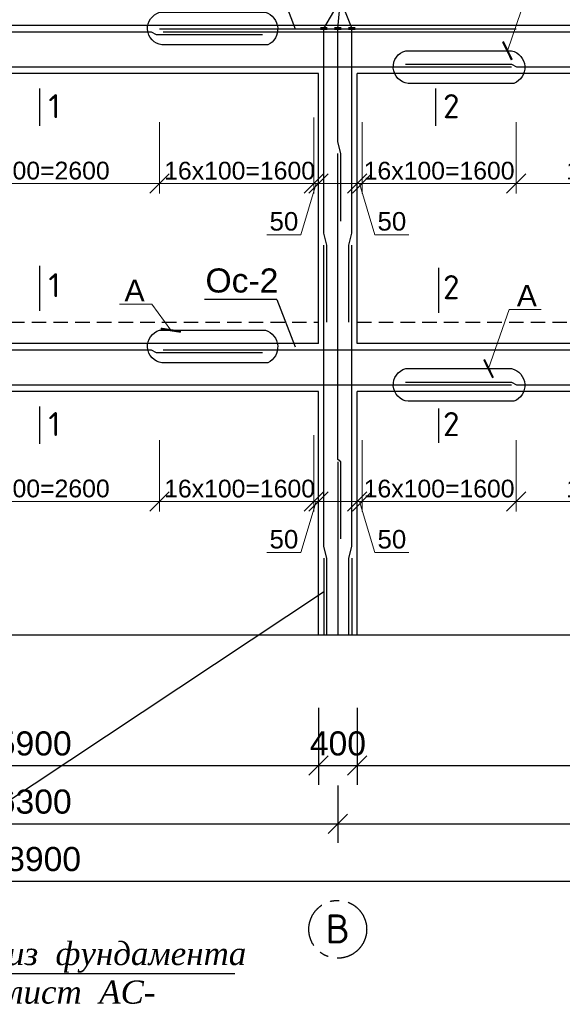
# Model space of a CAD drawing. Header units: millimetres. Extents: x 2063114 to 14983986, y -126020516 to 213791.
# Tile 513 of 656: x 2336477 to 2342106, y -526459 to -516238. Entities that reach past the tile are written whole.
import ezdxf

# ---------------------------------------------------------------- set-up
doc = ezdxf.new("R2010")
doc.units = ezdxf.units.MM
for name, pattern in [('ACAD_ISO10W100', [18, 12, -3, 0, -3]), ('осевая', [50.8, 31.75, -6.35, 6.35, -6.35]), ('штриховая', [0.75, 0.5, -0.25])]:
    doc.linetypes.add(name, pattern=pattern)
doc.layers.get('Defpoints').update_dxf_attribs({"color": 6, "lineweight": 35})
doc.layers.add('.', color=7, linetype='Continuous', lineweight=15)
doc.layers.add('РАЗМЕР АР', color=150, linetype='Continuous', lineweight=20)
doc.layers.add('пунктир', color=1, linetype='ACAD_ISO10W100')
doc.styles.add('ISOCPEUR', font='isocpeui.ttf', dxfattribs={"height": 300})
doc.styles.add('seviyorum', font='times.ttf')
doc.styles.get("Standard").update_dxf_attribs({"font": 'arial.ttf'})
doc.styles.add('СПДС', font='isocpeur.ttf')
doc.dimstyles.new('1-100', dxfattribs={"dimtxt": 300, "dimasz": 250, "dimexe": 130, "dimexo": 130, "dimgap": 50, "dimtad": 1, "dimdec": 0, "dimtxsty": 'seviyorum', "dimblk": 'OBLIQUE', "dimcen": 250, "dimdle": 125, "dimclrd": 256, "dimclre": 256, "dimclrt": 256, "dimadec": 0, "dimazin": 0, "dimtfac": 1, "dimtdec": 0, "dimtmove": 1, "dimatfit": 3, "dimldrblk": 'OBLIQUE', "dimfxl": 200, "dimlwd": -1, "dimlwe": -1, "dimarcsym": 0})
doc.dimstyles.new('1-50 gbgggn', dxfattribs={"dimscale": 0, "dimtxt": 250, "dimasz": 150, "dimexe": 25, "dimexo": 200, "dimgap": 100, "dimtad": 1, "dimdec": 0, "dimlfac": 0.5, "dimtxsty": 'ISOCPEUR', "dimblk": 'ARCHTICK', "dimcen": 100, "dimdle": 100, "dimclrd": 167, "dimclre": 167, "dimadec": 0, "dimazin": 0, "dimtfac": 1, "dimtdec": 0, "dimtmove": 1, "dimatfit": 3, "dimfxl": 1.25, "dimlwd": 5, "dimlwe": 5, "dimarcsym": 0})
doc.dimstyles.new('STANDARD$0', dxfattribs={"dimtxt": 250, "dimasz": 200, "dimexe": 200, "dimexo": 300, "dimgap": 100, "dimtad": 1, "dimdec": 0, "dimzin": 1, "dimdsep": 46, "dimtxsty": 'Standard', "dimblk1": 'OBLIQUE', "dimblk2": 'OBLIQUE', "dimsah": 1, "dimcen": 2.5, "dimdle": 200, "dimadec": 0, "dimazin": 0, "dimtfac": 1, "dimtdec": 0, "dimtmove": 0, "dimatfit": 3, "dimldrblk": 'OBLIQUE', "dimfxl": 600, "dimfxlon": 1, "dimtolj": 1, "dimtzin": 1, "dimarcsym": 0})

# ---------------------------------------------------------------- blocks, each defined once
blk = doc.blocks.new('_ArchTick')
at = {"color": 0, "linetype": 'ByBlock', "const_width": 0.15}
blk.add_lwpolyline([(-0.5, -0.5), (0.5, 0.5)], dxfattribs=at)
blk = doc.blocks.new('_Oblique')
at = {"color": 0, "linetype": 'ByBlock', "lineweight": -2}
blk.add_line((-0.5, -0.5), (0.5, 0.5), dxfattribs=at)
blk = doc.blocks.new('*D1853')
at = {"layer": 'Defpoints', "color": 0, "lineweight": 30, "ltscale": 100, "transparency": 16777216}
for p in [(2335328, -517198), (2337928, -517198), (2337928, -517939)]:
    blk.add_point(p, dxfattribs=at)
at = {"layer": 'РАЗМЕР АР', "ltscale": 100, "transparency": 16777216}
for p, q in [((2335328, -517302), (2335328, -518043)), ((2337928, -517302), (2337928, -518043)), ((2335228, -517939), (2338028, -517939))]:
    blk.add_line(p, q, dxfattribs=at)
at = {"layer": 'РАЗМЕР АР', "ltscale": 100, "transparency": 16777216, "xscale": 200, "yscale": 200, "zscale": 200, "rotation": 180}
blk.add_blockref('_Oblique', (2335328, -517939), dxfattribs=at)
at = {"layer": 'РАЗМЕР АР', "ltscale": 100, "transparency": 16777216, "xscale": 200, "yscale": 200, "zscale": 200}
blk.add_blockref('_Oblique', (2337928, -517939), dxfattribs=at)
at = {"layer": 'РАЗМЕР АР', "ltscale": 100, "transparency": 16777216, "insert": (2336628, -517805), "char_height": 192, "attachment_point": 5}
blk.add_mtext('{\\H0.95833x;13x200=2600}', dxfattribs=at)
blk = doc.blocks.new('*D1855')
at = {"layer": 'Defpoints', "color": 0, "lineweight": 30, "ltscale": 100, "transparency": 16777216}
for p in [(2339528, -517148), (2339578, -517588), (2339578, -517939)]:
    blk.add_point(p, dxfattribs=at)
at = {"layer": 'РАЗМЕР АР', "ltscale": 100, "transparency": 16777216}
for p, q in [((2339528, -517252), (2339528, -518043)), ((2339578, -517692), (2339578, -518043)), ((2339528, -517939), (2339328, -517939)), ((2339553, -517939), (2339395, -518470)), ((2339528, -517939), (2339578, -517939)), ((2339528, -517939), (2339578, -517939)), ((2339578, -517939), (2339778, -517939)), ((2339395, -518470), (2339041, -518470))]:
    blk.add_line(p, q, dxfattribs=at)
at = {"layer": 'РАЗМЕР АР', "ltscale": 100, "transparency": 16777216, "xscale": 200, "yscale": 200, "zscale": 200}
blk.add_blockref('_Oblique', (2339528, -517939), dxfattribs=at)
at = {"layer": 'РАЗМЕР АР', "ltscale": 100, "transparency": 16777216, "xscale": 200, "yscale": 200, "zscale": 200, "rotation": 180}
blk.add_blockref('_Oblique', (2339578, -517939), dxfattribs=at)
at = {"layer": 'РАЗМЕР АР', "ltscale": 100, "transparency": 16777216, "insert": (2339218, -518332), "char_height": 192, "attachment_point": 5}
blk.add_mtext('50', dxfattribs=at)
blk = doc.blocks.new('*D1856')
at = {"layer": 'Defpoints', "color": 0, "lineweight": 30, "ltscale": 100, "transparency": 16777216}
for p in [(2339528, -517148), (2337928, -517198), (2339528, -517939)]:
    blk.add_point(p, dxfattribs=at)
at = {"layer": 'РАЗМЕР АР', "ltscale": 100, "transparency": 16777216}
for p, q in [((2339528, -517252), (2339528, -518043)), ((2337928, -517302), (2337928, -518043)), ((2337828, -517939), (2339628, -517939))]:
    blk.add_line(p, q, dxfattribs=at)
at = {"layer": 'РАЗМЕР АР', "ltscale": 100, "transparency": 16777216, "xscale": 200, "yscale": 200, "zscale": 200, "rotation": 180}
blk.add_blockref('_Oblique', (2337928, -517939), dxfattribs=at)
at = {"layer": 'РАЗМЕР АР', "ltscale": 100, "transparency": 16777216, "xscale": 200, "yscale": 200, "zscale": 200}
blk.add_blockref('_Oblique', (2339528, -517939), dxfattribs=at)
at = {"layer": 'РАЗМЕР АР', "ltscale": 100, "transparency": 16777216, "insert": (2338758, -517806), "char_height": 192, "attachment_point": 5}
blk.add_mtext('{\\H0.95833x;16x100=1600}', dxfattribs=at)
blk = doc.blocks.new('*D1858')
at = {"layer": 'Defpoints', "color": 0, "lineweight": 30, "ltscale": 100, "transparency": 16777216}
for p in [(2341628, -517198), (2344228, -517198), (2344228, -517939)]:
    blk.add_point(p, dxfattribs=at)
at = {"layer": 'РАЗМЕР АР', "ltscale": 100, "transparency": 16777216}
for p, q in [((2341628, -517302), (2341628, -518043)), ((2344228, -517302), (2344228, -518043)), ((2341528, -517939), (2344328, -517939))]:
    blk.add_line(p, q, dxfattribs=at)
at = {"layer": 'РАЗМЕР АР', "ltscale": 100, "transparency": 16777216, "xscale": 200, "yscale": 200, "zscale": 200, "rotation": 180}
blk.add_blockref('_Oblique', (2341628, -517939), dxfattribs=at)
at = {"layer": 'РАЗМЕР АР', "ltscale": 100, "transparency": 16777216, "xscale": 200, "yscale": 200, "zscale": 200}
blk.add_blockref('_Oblique', (2344228, -517939), dxfattribs=at)
at = {"layer": 'РАЗМЕР АР', "ltscale": 100, "transparency": 16777216, "insert": (2342928, -517805), "char_height": 192, "attachment_point": 5}
blk.add_mtext('{\\H0.95833x;13x200=2600}', dxfattribs=at)
blk = doc.blocks.new('*D1859')
at = {"layer": 'Defpoints', "color": 0, "lineweight": 30, "ltscale": 100, "transparency": 16777216}
for p in [(2340028, -517198), (2341628, -517198), (2340028, -517939)]:
    blk.add_point(p, dxfattribs=at)
at = {"layer": 'РАЗМЕР АР', "ltscale": 100, "transparency": 16777216}
for p, q in [((2340028, -517302), (2340028, -518043)), ((2341628, -517302), (2341628, -518043)), ((2341728, -517939), (2339928, -517939))]:
    blk.add_line(p, q, dxfattribs=at)
at = {"layer": 'РАЗМЕР АР', "ltscale": 100, "transparency": 16777216, "xscale": 200, "yscale": 200, "zscale": 200, "rotation": 180}
blk.add_blockref('_Oblique', (2340028, -517939), dxfattribs=at)
at = {"layer": 'РАЗМЕР АР', "ltscale": 100, "transparency": 16777216, "xscale": 200, "yscale": 200, "zscale": 200}
blk.add_blockref('_Oblique', (2341628, -517939), dxfattribs=at)
at = {"layer": 'РАЗМЕР АР', "ltscale": 100, "transparency": 16777216, "insert": (2340828, -517806), "char_height": 192, "attachment_point": 5}
blk.add_mtext('{\\H0.95833x;16x100=1600}', dxfattribs=at)
blk = doc.blocks.new('*D1862')
at = {"layer": 'Defpoints', "color": 0, "lineweight": 30, "ltscale": 100, "transparency": 16777216}
for p in [(2340028, -517198), (2339978, -517588), (2339978, -517939)]:
    blk.add_point(p, dxfattribs=at)
at = {"layer": 'РАЗМЕР АР', "ltscale": 100, "transparency": 16777216}
for p, q in [((2340028, -517302), (2340028, -518043)), ((2339978, -517692), (2339978, -518043)), ((2339978, -517939), (2339778, -517939)), ((2340028, -517939), (2339978, -517939)), ((2340028, -517939), (2339978, -517939)), ((2340003, -517939), (2340161, -518470)), ((2340028, -517939), (2340228, -517939)), ((2340161, -518470), (2340515, -518470))]:
    blk.add_line(p, q, dxfattribs=at)
at = {"layer": 'РАЗМЕР АР', "ltscale": 100, "transparency": 16777216, "xscale": 200, "yscale": 200, "zscale": 200}
blk.add_blockref('_Oblique', (2339978, -517939), dxfattribs=at)
at = {"layer": 'РАЗМЕР АР', "ltscale": 100, "transparency": 16777216, "xscale": 200, "yscale": 200, "zscale": 200, "rotation": 180}
blk.add_blockref('_Oblique', (2340028, -517939), dxfattribs=at)
at = {"layer": 'РАЗМЕР АР', "ltscale": 100, "transparency": 16777216, "insert": (2340338, -518332), "char_height": 192, "attachment_point": 5}
blk.add_mtext('50', dxfattribs=at)
blk = doc.blocks.new('*D1863')
at = {"layer": 'Defpoints', "color": 0, "lineweight": 30, "ltscale": 100, "transparency": 16777216}
for p in [(2341628, -520498), (2344228, -520498), (2344228, -521239)]:
    blk.add_point(p, dxfattribs=at)
at = {"layer": 'РАЗМЕР АР', "ltscale": 100, "transparency": 16777216}
for p, q in [((2341628, -520602), (2341628, -521343)), ((2344228, -520602), (2344228, -521343)), ((2341528, -521239), (2344328, -521239))]:
    blk.add_line(p, q, dxfattribs=at)
at = {"layer": 'РАЗМЕР АР', "ltscale": 100, "transparency": 16777216, "xscale": 200, "yscale": 200, "zscale": 200, "rotation": 180}
blk.add_blockref('_Oblique', (2341628, -521239), dxfattribs=at)
at = {"layer": 'РАЗМЕР АР', "ltscale": 100, "transparency": 16777216, "xscale": 200, "yscale": 200, "zscale": 200}
blk.add_blockref('_Oblique', (2344228, -521239), dxfattribs=at)
at = {"layer": 'РАЗМЕР АР', "ltscale": 100, "transparency": 16777216, "insert": (2342928, -521105), "char_height": 192, "attachment_point": 5}
blk.add_mtext('{\\H0.95833x;13x200=2600}', dxfattribs=at)
blk = doc.blocks.new('*D1864')
at = {"layer": 'Defpoints', "color": 0, "lineweight": 30, "ltscale": 100, "transparency": 16777216}
for p in [(2340028, -520498), (2341628, -520498), (2340028, -521239)]:
    blk.add_point(p, dxfattribs=at)
at = {"layer": 'РАЗМЕР АР', "ltscale": 100, "transparency": 16777216}
for p, q in [((2340028, -520602), (2340028, -521343)), ((2341628, -520602), (2341628, -521343)), ((2341728, -521239), (2339928, -521239))]:
    blk.add_line(p, q, dxfattribs=at)
at = {"layer": 'РАЗМЕР АР', "ltscale": 100, "transparency": 16777216, "xscale": 200, "yscale": 200, "zscale": 200, "rotation": 180}
blk.add_blockref('_Oblique', (2340028, -521239), dxfattribs=at)
at = {"layer": 'РАЗМЕР АР', "ltscale": 100, "transparency": 16777216, "xscale": 200, "yscale": 200, "zscale": 200}
blk.add_blockref('_Oblique', (2341628, -521239), dxfattribs=at)
at = {"layer": 'РАЗМЕР АР', "ltscale": 100, "transparency": 16777216, "insert": (2340828, -521106), "char_height": 192, "attachment_point": 5}
blk.add_mtext('{\\H0.95833x;16x100=1600}', dxfattribs=at)
blk = doc.blocks.new('*D1867')
at = {"layer": 'Defpoints', "color": 0, "lineweight": 30, "ltscale": 100, "transparency": 16777216}
for p in [(2340028, -520498), (2339978, -520888), (2339978, -521239)]:
    blk.add_point(p, dxfattribs=at)
at = {"layer": 'РАЗМЕР АР', "ltscale": 100, "transparency": 16777216}
for p, q in [((2340028, -520602), (2340028, -521343)), ((2339978, -520992), (2339978, -521343)), ((2339978, -521239), (2339778, -521239)), ((2340028, -521239), (2339978, -521239)), ((2340028, -521239), (2339978, -521239)), ((2340003, -521239), (2340161, -521770)), ((2340028, -521239), (2340228, -521239)), ((2340161, -521770), (2340515, -521770))]:
    blk.add_line(p, q, dxfattribs=at)
at = {"layer": 'РАЗМЕР АР', "ltscale": 100, "transparency": 16777216, "xscale": 200, "yscale": 200, "zscale": 200}
blk.add_blockref('_Oblique', (2339978, -521239), dxfattribs=at)
at = {"layer": 'РАЗМЕР АР', "ltscale": 100, "transparency": 16777216, "xscale": 200, "yscale": 200, "zscale": 200, "rotation": 180}
blk.add_blockref('_Oblique', (2340028, -521239), dxfattribs=at)
at = {"layer": 'РАЗМЕР АР', "ltscale": 100, "transparency": 16777216, "insert": (2340338, -521632), "char_height": 192, "attachment_point": 5}
blk.add_mtext('50', dxfattribs=at)
blk = doc.blocks.new('*D1868')
at = {"layer": 'Defpoints', "color": 0, "lineweight": 30, "ltscale": 100, "transparency": 16777216}
for p in [(2335328, -520498), (2337928, -520498), (2337928, -521239)]:
    blk.add_point(p, dxfattribs=at)
at = {"layer": 'РАЗМЕР АР', "ltscale": 100, "transparency": 16777216}
for p, q in [((2335328, -520602), (2335328, -521343)), ((2337928, -520602), (2337928, -521343)), ((2335228, -521239), (2338028, -521239))]:
    blk.add_line(p, q, dxfattribs=at)
at = {"layer": 'РАЗМЕР АР', "ltscale": 100, "transparency": 16777216, "xscale": 200, "yscale": 200, "zscale": 200, "rotation": 180}
blk.add_blockref('_Oblique', (2335328, -521239), dxfattribs=at)
at = {"layer": 'РАЗМЕР АР', "ltscale": 100, "transparency": 16777216, "xscale": 200, "yscale": 200, "zscale": 200}
blk.add_blockref('_Oblique', (2337928, -521239), dxfattribs=at)
at = {"layer": 'РАЗМЕР АР', "ltscale": 100, "transparency": 16777216, "insert": (2336628, -521105), "char_height": 192, "attachment_point": 5}
blk.add_mtext('{\\H0.95833x;13x200=2600}', dxfattribs=at)
blk = doc.blocks.new('*D1870')
at = {"layer": 'Defpoints', "color": 0, "lineweight": 30, "ltscale": 100, "transparency": 16777216}
for p in [(2339528, -520448), (2339578, -520888), (2339578, -521239)]:
    blk.add_point(p, dxfattribs=at)
at = {"layer": 'РАЗМЕР АР', "ltscale": 100, "transparency": 16777216}
for p, q in [((2339528, -520552), (2339528, -521343)), ((2339578, -520992), (2339578, -521343)), ((2339528, -521239), (2339328, -521239)), ((2339553, -521239), (2339395, -521770)), ((2339528, -521239), (2339578, -521239)), ((2339528, -521239), (2339578, -521239)), ((2339578, -521239), (2339778, -521239)), ((2339395, -521770), (2339041, -521770))]:
    blk.add_line(p, q, dxfattribs=at)
at = {"layer": 'РАЗМЕР АР', "ltscale": 100, "transparency": 16777216, "xscale": 200, "yscale": 200, "zscale": 200}
blk.add_blockref('_Oblique', (2339528, -521239), dxfattribs=at)
at = {"layer": 'РАЗМЕР АР', "ltscale": 100, "transparency": 16777216, "xscale": 200, "yscale": 200, "zscale": 200, "rotation": 180}
blk.add_blockref('_Oblique', (2339578, -521239), dxfattribs=at)
at = {"layer": 'РАЗМЕР АР', "ltscale": 100, "transparency": 16777216, "insert": (2339218, -521632), "char_height": 192, "attachment_point": 5}
blk.add_mtext('50', dxfattribs=at)
blk = doc.blocks.new('*D1871')
at = {"layer": 'Defpoints', "color": 0, "lineweight": 30, "ltscale": 100, "transparency": 16777216}
for p in [(2339528, -520448), (2337928, -520498), (2339528, -521239)]:
    blk.add_point(p, dxfattribs=at)
at = {"layer": 'РАЗМЕР АР', "ltscale": 100, "transparency": 16777216}
for p, q in [((2339528, -520552), (2339528, -521343)), ((2337928, -520602), (2337928, -521343)), ((2337828, -521239), (2339628, -521239))]:
    blk.add_line(p, q, dxfattribs=at)
at = {"layer": 'РАЗМЕР АР', "ltscale": 100, "transparency": 16777216, "xscale": 200, "yscale": 200, "zscale": 200, "rotation": 180}
blk.add_blockref('_Oblique', (2337928, -521239), dxfattribs=at)
at = {"layer": 'РАЗМЕР АР', "ltscale": 100, "transparency": 16777216, "xscale": 200, "yscale": 200, "zscale": 200}
blk.add_blockref('_Oblique', (2339528, -521239), dxfattribs=at)
at = {"layer": 'РАЗМЕР АР', "ltscale": 100, "transparency": 16777216, "insert": (2338758, -521106), "char_height": 192, "attachment_point": 5}
blk.add_mtext('{\\H0.95833x;16x100=1600}', dxfattribs=at)
blk = doc.blocks.new('*D1881')
at = {"layer": 'Defpoints', "color": 0, "lineweight": 30, "ltscale": 150, "transparency": 16777216}
for p in [(2346078, -522977), (2327178, -523980), (2346078, -525180)]:
    blk.add_point(p, dxfattribs=at)
at = {"layer": 'РАЗМЕР АР', "color": 0, "lineweight": -2, "ltscale": 150, "transparency": 16777216}
for p, q in [((2327178, -524580), (2327178, -525380)), ((2346078, -524580), (2346078, -525380)), ((2326978, -525180), (2346278, -525180))]:
    blk.add_line(p, q, dxfattribs=at)
at = {"layer": 'РАЗМЕР АР', "color": 0, "lineweight": -2, "ltscale": 150, "transparency": 16777216, "xscale": 200, "yscale": 200, "zscale": 200, "rotation": 180}
blk.add_blockref('_Oblique', (2327178, -525180), dxfattribs=at)
at = {"layer": 'РАЗМЕР АР', "color": 0, "lineweight": -2, "ltscale": 150, "transparency": 16777216, "xscale": 200, "yscale": 200, "zscale": 200}
blk.add_blockref('_Oblique', (2346078, -525180), dxfattribs=at)
at = {"layer": 'РАЗМЕР АР', "color": 0, "ltscale": 150, "transparency": 16777216, "insert": (2336628, -524952), "char_height": 250, "attachment_point": 5}
blk.add_mtext('\\A1;18900', dxfattribs=at)
blk = doc.blocks.new('*D1883')
at = {"layer": 'Defpoints', "color": 0, "lineweight": 30, "ltscale": 150, "transparency": 16777216}
for p in [(2333678, -522977), (2339578, -522977), (2339578, -523980)]:
    blk.add_point(p, dxfattribs=at)
at = {"layer": 'РАЗМЕР АР', "color": 0, "lineweight": -2, "ltscale": 150, "transparency": 16777216}
for p, q in [((2333678, -523380), (2333678, -524180)), ((2339578, -523380), (2339578, -524180)), ((2333478, -523980), (2339778, -523980))]:
    blk.add_line(p, q, dxfattribs=at)
at = {"layer": 'РАЗМЕР АР', "color": 0, "lineweight": -2, "ltscale": 150, "transparency": 16777216, "xscale": 200, "yscale": 200, "zscale": 200, "rotation": 180}
blk.add_blockref('_Oblique', (2333678, -523980), dxfattribs=at)
at = {"layer": 'РАЗМЕР АР', "color": 0, "lineweight": -2, "ltscale": 150, "transparency": 16777216, "xscale": 200, "yscale": 200, "zscale": 200}
blk.add_blockref('_Oblique', (2339578, -523980), dxfattribs=at)
at = {"layer": 'РАЗМЕР АР', "color": 0, "ltscale": 150, "transparency": 16777216, "insert": (2336628, -523752), "char_height": 250, "attachment_point": 5}
blk.add_mtext('\\A1;5900', dxfattribs=at)
blk = doc.blocks.new('*D1884')
at = {"layer": 'Defpoints', "color": 0, "lineweight": 30, "ltscale": 150, "transparency": 16777216}
for p in [(2339578, -522977), (2339978, -522977), (2339978, -523980)]:
    blk.add_point(p, dxfattribs=at)
at = {"layer": 'РАЗМЕР АР', "color": 0, "lineweight": -2, "ltscale": 150, "transparency": 16777216}
for p, q in [((2339578, -523380), (2339578, -524180)), ((2339978, -523380), (2339978, -524180)), ((2339378, -523980), (2340178, -523980))]:
    blk.add_line(p, q, dxfattribs=at)
at = {"layer": 'РАЗМЕР АР', "color": 0, "lineweight": -2, "ltscale": 150, "transparency": 16777216, "xscale": 200, "yscale": 200, "zscale": 200, "rotation": 180}
blk.add_blockref('_Oblique', (2339578, -523980), dxfattribs=at)
at = {"layer": 'РАЗМЕР АР', "color": 0, "lineweight": -2, "ltscale": 150, "transparency": 16777216, "xscale": 200, "yscale": 200, "zscale": 200}
blk.add_blockref('_Oblique', (2339978, -523980), dxfattribs=at)
at = {"layer": 'РАЗМЕР АР', "color": 0, "ltscale": 150, "transparency": 16777216, "insert": (2339778, -523752), "char_height": 250, "attachment_point": 5}
blk.add_mtext('\\A1;400', dxfattribs=at)
blk = doc.blocks.new('*D1885')
at = {"layer": 'Defpoints', "color": 0, "lineweight": 30, "ltscale": 150, "transparency": 16777216}
for p in [(2339978, -522977), (2345878, -522977), (2345878, -523980)]:
    blk.add_point(p, dxfattribs=at)
at = {"layer": 'РАЗМЕР АР', "color": 0, "lineweight": -2, "ltscale": 150, "transparency": 16777216}
for p, q in [((2339978, -523380), (2339978, -524180)), ((2345878, -523380), (2345878, -524180)), ((2339778, -523980), (2346078, -523980))]:
    blk.add_line(p, q, dxfattribs=at)
at = {"layer": 'РАЗМЕР АР', "color": 0, "lineweight": -2, "ltscale": 150, "transparency": 16777216, "xscale": 200, "yscale": 200, "zscale": 200, "rotation": 180}
blk.add_blockref('_Oblique', (2339978, -523980), dxfattribs=at)
at = {"layer": 'РАЗМЕР АР', "color": 0, "lineweight": -2, "ltscale": 150, "transparency": 16777216, "xscale": 200, "yscale": 200, "zscale": 200}
blk.add_blockref('_Oblique', (2345878, -523980), dxfattribs=at)
at = {"layer": 'РАЗМЕР АР', "color": 0, "ltscale": 150, "transparency": 16777216, "insert": (2342928, -523752), "char_height": 250, "attachment_point": 5}
blk.add_mtext('\\A1;5900', dxfattribs=at)
blk = doc.blocks.new('*D1887')
at = {"layer": 'Defpoints', "color": 0, "lineweight": 30, "ltscale": 150, "transparency": 16777216}
for p in [(2333478, -523888), (2339778, -523888), (2339778, -524584)]:
    blk.add_point(p, dxfattribs=at)
at = {"layer": 'РАЗМЕР АР', "color": 0, "lineweight": -2, "ltscale": 150, "transparency": 16777216}
for p, q in [((2333478, -524188), (2333478, -524784)), ((2339778, -524188), (2339778, -524784)), ((2333278, -524584), (2339978, -524584))]:
    blk.add_line(p, q, dxfattribs=at)
at = {"layer": 'РАЗМЕР АР', "color": 0, "lineweight": -2, "ltscale": 150, "transparency": 16777216, "xscale": 200, "yscale": 200, "zscale": 200, "rotation": 180}
blk.add_blockref('_Oblique', (2333478, -524584), dxfattribs=at)
at = {"layer": 'РАЗМЕР АР', "color": 0, "lineweight": -2, "ltscale": 150, "transparency": 16777216, "xscale": 200, "yscale": 200, "zscale": 200}
blk.add_blockref('_Oblique', (2339778, -524584), dxfattribs=at)
at = {"layer": 'РАЗМЕР АР', "color": 0, "ltscale": 150, "transparency": 16777216, "insert": (2336628, -524356), "char_height": 250, "attachment_point": 5}
blk.add_mtext('\\A1;6300', dxfattribs=at)
blk = doc.blocks.new('*D1888')
at = {"layer": 'Defpoints', "color": 0, "lineweight": 30, "ltscale": 150, "transparency": 16777216}
for p in [(2339778, -523888), (2346078, -523888), (2346078, -524584)]:
    blk.add_point(p, dxfattribs=at)
at = {"layer": 'РАЗМЕР АР', "color": 0, "lineweight": -2, "ltscale": 150, "transparency": 16777216}
for p, q in [((2339778, -524188), (2339778, -524784)), ((2346078, -524188), (2346078, -524784)), ((2339578, -524584), (2346278, -524584))]:
    blk.add_line(p, q, dxfattribs=at)
at = {"layer": 'РАЗМЕР АР', "color": 0, "lineweight": -2, "ltscale": 150, "transparency": 16777216, "xscale": 200, "yscale": 200, "zscale": 200, "rotation": 180}
blk.add_blockref('_Oblique', (2339778, -524584), dxfattribs=at)
at = {"layer": 'РАЗМЕР АР', "color": 0, "lineweight": -2, "ltscale": 150, "transparency": 16777216, "xscale": 200, "yscale": 200, "zscale": 200}
blk.add_blockref('_Oblique', (2346078, -524584), dxfattribs=at)
at = {"layer": 'РАЗМЕР АР', "color": 0, "ltscale": 150, "transparency": 16777216, "insert": (2342928, -524356), "char_height": 250, "attachment_point": 5}
blk.add_mtext('\\A1;6300', dxfattribs=at)

msp = doc.modelspace()

# ---------------------------------------------------------------- linework, layer by layer
for p, q in [((2339145.54628, -515841.63471), (2339334.95998, -516332.38448)), ((2339145.54628, -519141.63471), (2338393.14833, -519141.63471)), ((2339145.54628, -519141.63471), (2339334.95998, -519632.38448))]:
    msp.add_line(p, q)
at = {"lineweight": 30, "ltscale": 100}
for p, q in [((2339577.98785, -516297.69294), (2333677.98785, -516297.69294)), ((2339977.98785, -516297.69294), (2339577.98785, -516297.69294)), ((2345877.98785, -516297.69294), (2339977.98785, -516297.69294)), ((2339577.98785, -516797.69294), (2333677.98785, -516797.69294)), ((2339577.98785, -519597.69294), (2339577.98785, -516797.69294)), ((2345877.98785, -516797.69294), (2339977.98785, -516797.69294)), ((2339977.98785, -519597.69294), (2339977.98785, -516797.69294)), ((2336681.86571, -516951.9747), (2336681.86571, -517338.92343)), ((2340791.70939, -516951.9747), (2340791.70939, -517338.92343)), ((2336681.86571, -518793.23577), (2336681.86571, -519260.27493)), ((2340821.8512, -518813.51869), (2340821.8512, -519280.55786)), ((2339577.98785, -519597.69294), (2333677.98785, -519597.69294)), ((2345877.98785, -519597.69294), (2339977.98785, -519597.69294)), ((2339577.98785, -520097.69294), (2333677.98785, -520097.69294)), ((2339577.98785, -522627.69294), (2339577.98785, -520097.69294)), ((2345877.98785, -520097.69294), (2339977.98785, -520097.69294)), ((2339977.98785, -522627.69294), (2339977.98785, -520097.69294)), ((2336681.86571, -520251.9747), (2336681.86571, -520638.92343)), ((2340821.8512, -520272.25763), (2340821.8512, -520631.15438)), ((2347767.98785, -522627.69294), (2326770.37155, -522627.69294))]:
    msp.add_line(p, q, dxfattribs=at)
at = {"color": 1, "lineweight": 30}
msp.add_line((2337927.98785, -516332.38448), (2341627.98785, -516332.38448), dxfattribs=at)
at = {"color": 5, "lineweight": 30}
for p, q in [((2339777.98785, -520827.69294), (2339777.98785, -522627.69294)), ((2339632.98785, -521827.69294), (2339632.98785, -522627.69294)), ((2339922.98785, -521827.69294), (2339922.98785, -522627.69294))]:
    msp.add_line(p, q, dxfattribs=at)
at = {"ltscale": 100}
msp.add_line((2334532.26391, -525559.73796), (2339627.98785, -522176.15863), dxfattribs=at)
at = {"color": 7}
msp.add_line((2334532.26391, -526138.45956), (2338709.34083, -526138.45956), dxfattribs=at)
at = {"ltscale": 100}
for points in [[(2339632.98785, -516327.69294), (2339805.05121, -516031.98606), (2339922.98785, -516327.69294)], [(2339777.98785, -516327.69294), (2339805.05121, -516031.98606)]]:
    msp.add_lwpolyline(points, dxfattribs=at)
at = {"lineweight": 30}
for points in [[(2339050.23282, -516500.18862), (2337952.31597, -516500.18862, -0.8061503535), (2337928.63913, -516160.95557), (2339026.55598, -516160.95557, -0.6771535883)], [(2341603.74095, -516899.16317), (2340505.8241, -516899.16317, -0.8327478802), (2340482.14725, -516559.93012), (2341580.06411, -516559.93012, -0.7364064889)], [(2339050.23282, -519800.18862), (2337952.31597, -519800.18862, -0.8061503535), (2337928.63913, -519460.95557), (2339026.55598, -519460.95557, -0.6771535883)], [(2341603.74095, -520199.16317), (2340505.8241, -520199.16317, -0.8327478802), (2340482.14725, -519859.93012), (2341580.06411, -519859.93012, -0.7364064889)]]:
    msp.add_lwpolyline(points, format="xyb", close=True, dxfattribs=at)
at = {"color": 1, "lineweight": 60, "ltscale": 100}
for points in [[(2339597.98785, -516327.69294), (2339667.98785, -516327.69294)], [(2339742.98785, -516327.69294), (2339812.98785, -516327.69294)], [(2339887.98785, -516327.69294), (2339957.98785, -516327.69294)]]:
    msp.add_lwpolyline(points, dxfattribs=at)
at = {"color": 96, "lineweight": 30, "ltscale": 100}
for points in [[(2339662.98785, -519377.69294), (2339662.98785, -518577.69294), (2339632.98785, -518454.77297), (2339632.98785, -516327.69294)], [(2339807.98785, -518327.69294), (2339807.98785, -517627.69294), (2339777.98785, -517504.77297), (2339777.98785, -516327.69294)], [(2339892.98785, -519377.69294), (2339892.98785, -518577.69294), (2339922.98785, -518454.77297), (2339922.98785, -516327.69294)], [(2339807.98785, -521627.69294), (2339807.98785, -520827.69294), (2339777.98785, -520804.77297), (2339777.98785, -517627.69294)], [(2339662.98785, -522627.69294), (2339662.98785, -521827.69294), (2339632.98785, -521704.77297), (2339632.98785, -518577.69294)], [(2339892.98785, -522627.69294), (2339892.98785, -521827.69294), (2339922.98785, -521704.77297), (2339922.98785, -518577.69294)]]:
    msp.add_lwpolyline(points, dxfattribs=at)
at = {"color": 24, "lineweight": 30}
for points in [[(2338996.98785, -516395.45824), (2337896.98785, -516395.45824), (2337845.71298, -516368.05453), (2331675.98785, -516368.05453)], [(2346237.98785, -516368.05453), (2337963.61042, -516368.05453)], [(2334258.98785, -516699.92764), (2335358.98785, -516699.92764), (2335410.26272, -516727.33135), (2341579.98785, -516727.33135)], [(2340479.98785, -516699.92764), (2341579.98785, -516699.92764), (2341631.26272, -516727.33135), (2346238.98785, -516727.33135)], [(2338996.98785, -519695.45824), (2337896.98785, -519695.45824), (2337845.71298, -519668.05453), (2331675.98785, -519668.05453)], [(2346237.98785, -519668.05453), (2337963.61042, -519668.05453)], [(2334258.98785, -519999.92764), (2335358.98785, -519999.92764), (2335410.26272, -520027.33135), (2341579.98785, -520027.33135)], [(2340479.98785, -519999.92764), (2341579.98785, -519999.92764), (2341631.26272, -520027.33135), (2346238.98785, -520027.33135)]]:
    msp.add_lwpolyline(points, dxfattribs=at)
at = {"linetype": 'штриховая', "ltscale": 300}
for points in [[(2333677.98785, -519377.69294), (2339577.98785, -519377.69294)], [(2339977.98785, -519377.69294), (2345877.98785, -519377.69294)]]:
    msp.add_lwpolyline(points, dxfattribs=at)
at = {"layer": 'пунктир', "linetype": 'осевая', "ltscale": 15}
msp.add_circle((2339776.38444, -525679.84318), 300, dxfattribs=at)

# ---------------------------------------------------------------- texts
at = {"layer": '.', "ltscale": 100, "insert": (2338404.07989, -518946.52416), "char_height": 250, "width": 702.5, "attachment_point": 4}
msp.add_mtext('Ос-2', dxfattribs=at)
for p in [(2337564.41974, -519160.51878), (2341633.83557, -519214.21828)]:
    msp.add_text('А', height=224).set_placement(p)
at = {"char_height": 250, "width": 114.3068182, "attachment_point": 3}
for s, insert in [('{\\fISOCPEUR|b0|i0|c204|p34;1}', (2336899.47803, -517010.22756)), ('{\\fISOCPEUR|b0|i0|c204|p34;2}', (2341039.46352, -517010.22756)), ('{\\fISOCPEUR|b0|i0|c204|p34;1}', (2336899.47803, -518868.63262)), ('{\\fISOCPEUR|b0|i0|c204|p34;2}', (2341039.46352, -518888.91555)), ('{\\fISOCPEUR|b0|i0|c204|p34;1}', (2336899.47803, -520310.22756)), ('{\\fISOCPEUR|b0|i0|c204|p34;2}', (2341039.46352, -520310.22756))]:
    msp.add_mtext(s, dxfattribs=dict(at, insert=insert))
at = {"color": 7, "linetype": 'ByBlock', "lineweight": 25, "insert": (2336835.45269, -526134.2242), "char_height": 240, "attachment_point": 5}
msp.add_mtext('{\\fTimes New Roman|b0|i1|c204|p18;Выпуски  из  фундамента\\Pсм. лист  АС-}', dxfattribs=at)
at = {"layer": 'пунктир', "insert": (2339774.3075, -525525.82903), "char_height": 300, "width": 255.0496237, "attachment_point": 2, "style": 'СПДС'}
msp.add_mtext('В', dxfattribs=at)

# ---------------------------------------------------------------- dimensions: what is measured, and where the dimension line sits
at = {"layer": 'РАЗМЕР АР', "ltscale": 100}
for base, p1, p2, picture, middle in [((2339527.98785, -517939.49632), (2337927.98785, -517197.69294), (2339527.98785, -517147.69294), '*D1856', (2338758.09228, -517939.49632)), ((2339527.98785, -521239.49632), (2337927.98785, -520497.69294), (2339527.98785, -520447.69294), '*D1871', (2338758.09228, -521239.49632))]:
    dim = msp.add_linear_dim(base=base, p1=p1, p2=p2, angle=180, text='{\\H0.95833x;16x100=<>}', dimstyle='1-100', override={"dimscale": 0.8, "dimtxt": 240, "dimtxsty": 'Standard'}, dxfattribs=at)
    dim.commit()
    dim.dimension.update_dxf_attribs({"geometry": picture, "text_midpoint": middle, "dimtype": 160})
for base, p1, p2, picture, middle in [((2339577.98785, -517939.49632), (2339527.98785, -517147.69294), (2339577.98785, -517587.86811), '*D1855', (2339355.35187, -518470.24522)), ((2339577.98785, -521239.49632), (2339527.98785, -520447.69294), (2339577.98785, -520887.86811), '*D1870', (2339355.35187, -521770.24522))]:
    dim = msp.add_linear_dim(base=base, p1=p1, p2=p2, angle=180, dimstyle='1-100', override={"dimscale": 0.8, "dimtxt": 240, "dimtxsty": 'Standard'}, dxfattribs=at)
    dim.commit()
    dim.dimension.update_dxf_attribs({"geometry": picture, "text_midpoint": middle, "dimtype": 160})
for base, p1, p2, picture, middle in [((2337927.98785, -517939.49632), (2335327.98785, -517197.69294), (2337927.98785, -517197.69294), '*D1853', (2336627.98785, -517805.48846)), ((2344227.98785, -517939.49632), (2341627.98785, -517197.69294), (2344227.98785, -517197.69294), '*D1858', (2342927.98785, -517805.48846)), ((2337927.98785, -521239.49632), (2335327.98785, -520497.69294), (2337927.98785, -520497.69294), '*D1868', (2336627.98785, -521105.48846)), ((2344227.98785, -521239.49632), (2341627.98785, -520497.69294), (2344227.98785, -520497.69294), '*D1863', (2342927.98785, -521105.48846))]:
    dim = msp.add_linear_dim(base=base, p1=p1, p2=p2, text='{\\H0.95833x;13x200=<>}', dimstyle='1-100', override={"dimscale": 0.8, "dimtxt": 240, "dimtxsty": 'Standard'}, dxfattribs=at)
    dim.commit()
    dim.dimension.update_dxf_attribs({"geometry": picture, "text_midpoint": middle})
for base, p1, p2, picture, middle in [((2339977.98785, -517939.49632), (2340027.98785, -517197.69294), (2339977.98785, -517587.86811), '*D1862', (2340200.62383, -518470.24522)), ((2339977.98785, -521239.49632), (2340027.98785, -520497.69294), (2339977.98785, -520887.86811), '*D1867', (2340200.62383, -521770.24522))]:
    dim = msp.add_linear_dim(base=base, p1=p1, p2=p2, dimstyle='1-100', override={"dimscale": 0.8, "dimtxt": 240, "dimtxsty": 'Standard'}, dxfattribs=at)
    dim.commit()
    dim.dimension.update_dxf_attribs({"geometry": picture, "text_midpoint": middle, "dimtype": 160})
for base, p1, p2, picture, middle in [((2340027.98785, -517939.49632), (2341627.98785, -517197.69294), (2340027.98785, -517197.69294), '*D1859', (2340827.98785, -517939.49632)), ((2340027.98785, -521239.49632), (2341627.98785, -520497.69294), (2340027.98785, -520497.69294), '*D1864', (2340827.98785, -521239.49632))]:
    dim = msp.add_linear_dim(base=base, p1=p1, p2=p2, text='{\\H0.95833x;16x100=<>}', dimstyle='1-100', override={"dimscale": 0.8, "dimtxt": 240, "dimtxsty": 'Standard'}, dxfattribs=at)
    dim.commit()
    dim.dimension.update_dxf_attribs({"geometry": picture, "text_midpoint": middle, "dimtype": 160})
at = {"layer": 'РАЗМЕР АР', "ltscale": 150}
for base, p1, p2, picture, middle in [((2346077.98785, -525179.84747), (2327177.98785, -523979.84747), (2346077.98785, -522977.40509), '*D1881', (2336627.98785, -524952.20422)), ((2339577.98785, -523979.84747), (2333677.98785, -522977.40509), (2339577.98785, -522977.40509), '*D1883', (2336627.98785, -523752.20422)), ((2345877.98785, -523979.84747), (2339977.98785, -522977.40509), (2345877.98785, -522977.40509), '*D1885', (2342927.98785, -523752.20422)), ((2339777.98785, -524583.73531), (2333477.98785, -523887.68971), (2339777.98785, -523887.68971), '*D1887', (2336627.98785, -524356.0068)), ((2346077.98785, -524583.73531), (2339777.98785, -523887.68971), (2346077.98785, -523887.68971), '*D1888', (2342927.98785, -524356.0068))]:
    dim = msp.add_linear_dim(base=base, p1=p1, p2=p2, dimstyle='STANDARD$0', dxfattribs=at)
    dim.commit()
    dim.dimension.update_dxf_attribs({"geometry": picture, "text_midpoint": middle})
dim = msp.add_linear_dim(base=(2339977.98785, -523979.84747), p1=(2339577.98785, -522977.40509), p2=(2339977.98785, -522977.40509), dimstyle='STANDARD$0', dxfattribs=at)
dim.commit()
dim.dimension.update_dxf_attribs({"geometry": '*D1884', "text_midpoint": (2339777.98785, -523979.84747), "dimtype": 160})

# ---------------------------------------------------------------- leaders
at = {"color": 2, "linetype": 'ByBlock'}
for points in [[(2341536.31675, -516559.93012), (2341748.37321, -515944.88826), (2342083.43331, -515944.88826)], [(2338044.6764, -519460.95557), (2337846.91584, -519191.18876), (2337511.85574, -519191.18876)], [(2341340.88301, -519859.93012), (2341552.93947, -519244.88826), (2341887.99956, -519244.88826)]]:
    msp.add_leader(points, dimstyle='1-50 gbgggn', override={"dimscale": 1, "dimtad": 0, "dimtxsty": 'Standard', "dimldrblk": 'ArchTick'}, dxfattribs=at)

doc.saveas('drawing.dxf')
